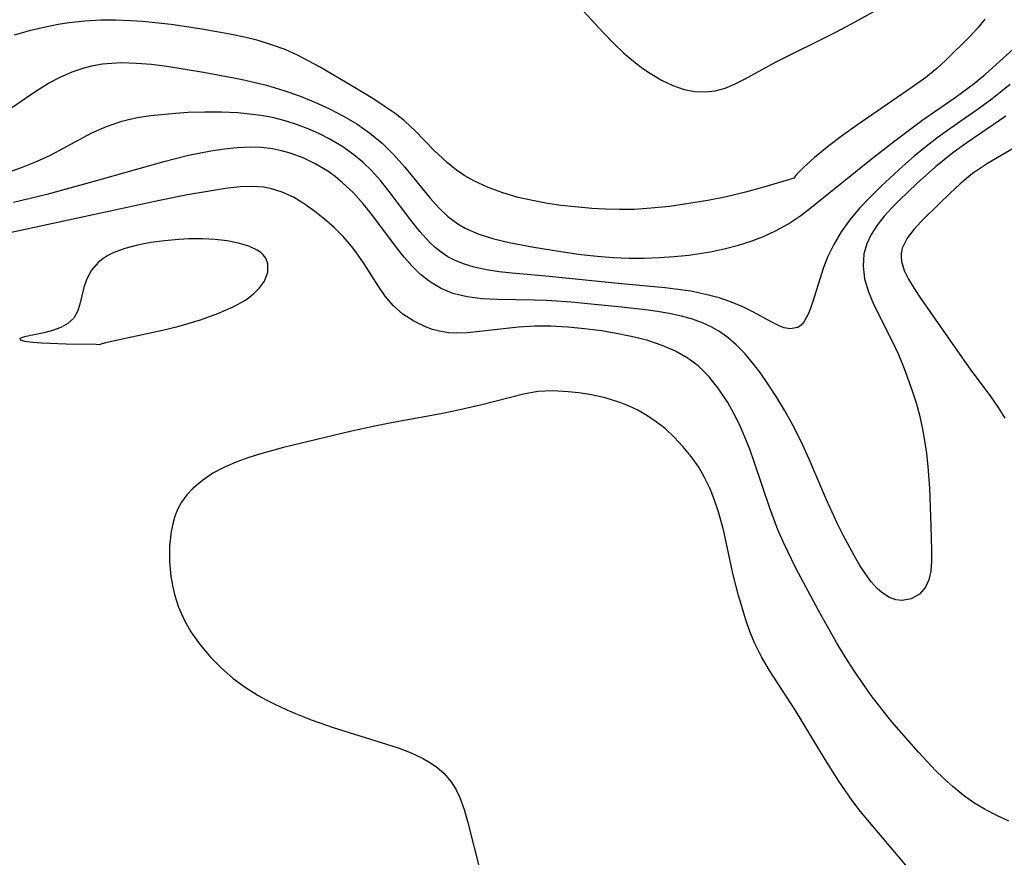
# Model space of a CAD drawing. Header units: metres. Extents: x 1073367 to 1082519, y 1569854 to 1574957.
# Tile 997 of 1056: x 1080009 to 1080123, y 1573254 to 1573350. Entities that reach past the tile are written whole.
import ezdxf

# ---------------------------------------------------------------- set-up
doc = ezdxf.new("R2010")
doc.units = ezdxf.units.M
doc.layers.add('CGG_CurvaNivelLidar_v1', color=253, linetype='Continuous', lineweight=30)

msp = doc.modelspace()

# ---------------------------------------------------------------- linework, layer by layer
at = {"layer": 'CGG_CurvaNivelLidar_v1'}
for p, q in [((1080072.732, 1573352.7624, 70.5), (1080076.4708, 1573348.6777, 70.5)), ((1080105.1412, 1573349.696, 70.5), (1080109.3016, 1573352.0067, 70.5)), ((1080012.3526, 1573349.351, 70.5), (1080010.446, 1573348.899, 70.5)), ((1080013.6079, 1573349.5863, 70.5), (1080012.3526, 1573349.351, 70.5)), ((1080014.8706, 1573349.7792, 70.5), (1080013.6079, 1573349.5863, 70.5)), ((1080016.7, 1573349.99, 70.5), (1080014.8706, 1573349.7792, 70.5)), ((1080018.5382, 1573350.1065, 70.5), (1080016.7, 1573349.99, 70.5)), ((1080020.2478, 1573350.1156, 70.5), (1080018.5382, 1573350.1065, 70.5)), ((1080021.9619, 1573350.0467, 70.5), (1080020.2478, 1573350.1156, 70.5)), ((1080023.3583, 1573349.9471, 70.5), (1080021.9619, 1573350.0467, 70.5)), ((1080026.6509, 1573349.592, 70.5), (1080023.3583, 1573349.9471, 70.5)), ((1080030.1839, 1573349.084, 70.5), (1080026.6509, 1573349.592, 70.5)), ((1080033.4389, 1573348.5085, 70.5), (1080030.1839, 1573349.084, 70.5)), ((1080103.3203, 1573348.7279, 70.5), (1080105.1412, 1573349.696, 70.5)), ((1080119.702, 1573349.2255, 70.5), (1080118.8191, 1573348.2526, 70.5)), ((1080120.5131, 1573350.207, 70.5), (1080119.702, 1573349.2255, 70.5)), ((1080010.446, 1573348.899, 70.5), (1080008.5608, 1573348.3561, 70.5)), ((1080035.1062, 1573348.1494, 70.5), (1080033.4389, 1573348.5085, 70.5)), ((1080036.6888, 1573347.7487, 70.5), (1080035.1062, 1573348.1494, 70.5)), ((1080076.4708, 1573348.6777, 70.5), (1080077.6592, 1573347.4649, 70.5)), ((1080096.4337, 1573345.3059, 70.5), (1080103.3203, 1573348.7279, 70.5)), ((1080118.8191, 1573348.2526, 70.5), (1080115.9548, 1573345.4466, 70.5)), ((1080038.2418, 1573347.2781, 70.5), (1080036.6888, 1573347.7487, 70.5)), ((1080039.8004, 1573346.7039, 70.5), (1080038.2418, 1573347.2781, 70.5)), ((1080077.6592, 1573347.4649, 70.5), (1080078.8829, 1573346.3089, 70.5)), ((1080120.6146, 1573343.9081, 71), (1080124.5382, 1573347.4539, 71)), ((1080041.3116, 1573346.0334, 70.5), (1080039.8004, 1573346.7039, 70.5)), ((1080042.5513, 1573345.3918, 70.5), (1080041.3116, 1573346.0334, 70.5)), ((1080078.8829, 1573346.3089, 70.5), (1080080.2287, 1573345.1683, 70.5)), ((1080015.2208, 1573344.1275, 71), (1080016.6353, 1573344.6062, 71)), ((1080016.6353, 1573344.6062, 71), (1080017.6703, 1573344.8638, 71)), ((1080017.6703, 1573344.8638, 71), (1080018.7215, 1573345.0475, 71)), ((1080018.7215, 1573345.0475, 71), (1080019.8244, 1573345.1599, 71)), ((1080019.8244, 1573345.1599, 71), (1080020.939, 1573345.2026, 71)), ((1080020.939, 1573345.2026, 71), (1080022.6571, 1573345.158, 71)), ((1080022.6571, 1573345.158, 71), (1080024.3917, 1573345.013, 71)), ((1080024.3917, 1573345.013, 71), (1080026.1386, 1573344.798, 71)), ((1080026.1386, 1573344.798, 71), (1080030.3814, 1573344.1212, 71)), ((1080043.7668, 1573344.7052, 70.5), (1080042.5513, 1573345.3918, 70.5)), ((1080047.4305, 1573342.5669, 70.5), (1080043.7668, 1573344.7052, 70.5)), ((1080080.2287, 1573345.1683, 70.5), (1080081.0732, 1573344.5304, 70.5)), ((1080092.86, 1573343.3445, 70.5), (1080096.4337, 1573345.3059, 70.5)), ((1080115.9548, 1573345.4466, 70.5), (1080114.9666, 1573344.5209, 70.5)), ((1080012.5027, 1573342.8212, 71), (1080013.8428, 1573343.5273, 71)), ((1080013.8428, 1573343.5273, 71), (1080015.2208, 1573344.1275, 71)), ((1080030.3814, 1573344.1212, 71), (1080034.7008, 1573343.2912, 71)), ((1080081.0732, 1573344.5304, 70.5), (1080081.9348, 1573343.9416, 70.5)), ((1080081.9348, 1573343.9416, 70.5), (1080083.2143, 1573343.1837, 70.5)), ((1080113.6888, 1573343.4876, 70.5), (1080112.1406, 1573342.3723, 70.5)), ((1080114.9666, 1573344.5209, 70.5), (1080113.6888, 1573343.4876, 70.5)), ((1080119.2821, 1573342.8083, 71), (1080120.6146, 1573343.9081, 71)), ((1080011.4713, 1573342.1981, 71), (1080012.5027, 1573342.8212, 71)), ((1080034.7008, 1573343.2912, 71), (1080037.6415, 1573342.5965, 71)), ((1080037.6415, 1573342.5965, 71), (1080039.6663, 1573341.9994, 71)), ((1080049.9059, 1573341.0647, 70.5), (1080047.4305, 1573342.5669, 70.5)), ((1080083.2143, 1573343.1837, 70.5), (1080084.5194, 1573342.5634, 70.5)), ((1080084.5194, 1573342.5634, 70.5), (1080085.8457, 1573342.1116, 70.5)), ((1080089.4173, 1573341.9577, 70.5), (1080090.5744, 1573342.27, 70.5)), ((1080090.5744, 1573342.27, 70.5), (1080091.7193, 1573342.7524, 70.5)), ((1080091.7193, 1573342.7524, 70.5), (1080092.86, 1573343.3445, 70.5)), ((1080112.1406, 1573342.3723, 70.5), (1080105.8307, 1573338.0277, 70.5)), ((1080117.0996, 1573341.1854, 71), (1080119.2821, 1573342.8083, 71)), ((1080123.4447, 1573342.6956, 71.5), (1080122.3069, 1573341.7807, 71.5)), ((1080005.9136, 1573338.383, 71), (1080010.4565, 1573341.5322, 71)), ((1080010.4565, 1573341.5322, 71), (1080011.4713, 1573342.1981, 71)), ((1080039.6663, 1573341.9994, 71), (1080041.4557, 1573341.3685, 71)), ((1080041.4557, 1573341.3685, 71), (1080043.2097, 1573340.6589, 71)), ((1080085.8457, 1573342.1116, 70.5), (1080087.0385, 1573341.88, 70.5)), ((1080087.0385, 1573341.88, 70.5), (1080088.2314, 1573341.8246, 70.5)), ((1080088.2314, 1573341.8246, 70.5), (1080089.4173, 1573341.9577, 70.5)), ((1080113.258, 1573338.5169, 71), (1080117.0996, 1573341.1854, 71)), ((1080122.3069, 1573341.7807, 71.5), (1080121.1484, 1573340.8916, 71.5)), ((1080043.2097, 1573340.6589, 71), (1080044.9219, 1573339.8729, 71)), ((1080051.3517, 1573340.1238, 70.5), (1080049.9059, 1573341.0647, 70.5)), ((1080052.4904, 1573339.3263, 70.5), (1080051.3517, 1573340.1238, 70.5)), ((1080121.1484, 1573340.8916, 71.5), (1080119.7711, 1573339.8929, 71.5)), ((1080024.3018, 1573339.0627, 71.5), (1080022.7352, 1573338.8237, 71.5)), ((1080027.1662, 1573339.3495, 71.5), (1080024.3018, 1573339.0627, 71.5)), ((1080028.6182, 1573339.4398, 71.5), (1080027.1662, 1573339.3495, 71.5)), ((1080030.5307, 1573339.5044, 71.5), (1080028.6182, 1573339.4398, 71.5)), ((1080032.4466, 1573339.4956, 71.5), (1080030.5307, 1573339.5044, 71.5)), ((1080034.3609, 1573339.3985, 71.5), (1080032.4466, 1573339.4956, 71.5)), ((1080035.7056, 1573339.2771, 71.5), (1080034.3609, 1573339.3985, 71.5)), ((1080037.0391, 1573339.1026, 71.5), (1080035.7056, 1573339.2771, 71.5)), ((1080038.3569, 1573338.8605, 71.5), (1080037.0391, 1573339.1026, 71.5)), ((1080044.9219, 1573339.8729, 71), (1080046.5185, 1573339.0417, 71)), ((1080046.5185, 1573339.0417, 71), (1080048.0554, 1573338.1278, 71)), ((1080053.5681, 1573338.4761, 70.5), (1080052.4904, 1573339.3263, 70.5)), ((1080119.7711, 1573339.8929, 71.5), (1080116.1915, 1573337.3834, 71.5)), ((1080122.9456, 1573339.0392, 72), (1080118.4234, 1573335.9507, 72)), ((1080019.1521, 1573337.8147, 71.5), (1080017.4773, 1573337.0542, 71.5)), ((1080020.9139, 1573338.4054, 71.5), (1080019.1521, 1573337.8147, 71.5)), ((1080022.7352, 1573338.8237, 71.5), (1080020.9139, 1573338.4054, 71.5)), ((1080039.8109, 1573338.4941, 71.5), (1080038.3569, 1573338.8605, 71.5)), ((1080041.2368, 1573338.0355, 71.5), (1080039.8109, 1573338.4941, 71.5)), ((1080042.6316, 1573337.4946, 71.5), (1080041.2368, 1573338.0355, 71.5)), ((1080048.0554, 1573338.1278, 71), (1080049.5681, 1573337.0807, 71)), ((1080054.8023, 1573337.3239, 70.5), (1080053.5681, 1573338.4761, 70.5)), ((1080105.8307, 1573338.0277, 70.5), (1080104.0918, 1573336.7968, 70.5)), ((1080110.1317, 1573336.1958, 71), (1080113.258, 1573338.5169, 71)), ((1080017.4773, 1573337.0542, 71.5), (1080012.7142, 1573334.4967, 71.5)), ((1080043.7796, 1573336.9788, 71.5), (1080042.6316, 1573337.4946, 71.5)), ((1080044.8983, 1573336.4099, 71.5), (1080043.7796, 1573336.9788, 71.5)), ((1080049.5681, 1573337.0807, 71), (1080050.9813, 1573335.9192, 71)), ((1080056.9825, 1573335.0806, 70.5), (1080054.8023, 1573337.3239, 70.5)), ((1080104.0918, 1573336.7968, 70.5), (1080102.496, 1573335.5948, 70.5)), ((1080115.1151, 1573336.5947, 71.5), (1080113.7234, 1573335.5151, 71.5)), ((1080116.1915, 1573337.3834, 71.5), (1080115.1151, 1573336.5947, 71.5)), ((1080046.3604, 1573335.5514, 71.5), (1080044.8983, 1573336.4099, 71.5)), ((1080047.743, 1573334.5843, 71.5), (1080046.3604, 1573335.5514, 71.5)), ((1080050.9813, 1573335.9192, 71), (1080052.3358, 1573334.5794, 71)), ((1080102.496, 1573335.5948, 70.5), (1080100.8645, 1573334.2445, 70.5)), ((1080107.5911, 1573334.2244, 71), (1080110.1317, 1573336.1958, 71)), ((1080113.7234, 1573335.5151, 71.5), (1080112.365, 1573334.396, 71.5)), ((1080118.4234, 1573335.9507, 72), (1080116.8295, 1573334.8022, 72)), ((1080125.6314, 1573336.4018, 72.5), (1080120.8065, 1573333.5548, 72.5)), ((1080012.7142, 1573334.4967, 71.5), (1080011.0676, 1573333.7397, 71.5)), ((1080028.6503, 1573334.4814, 72), (1080025.6634, 1573333.7239, 72)), ((1080031.2377, 1573334.9977, 72), (1080028.6503, 1573334.4814, 72)), ((1080032.7626, 1573335.2314, 72), (1080031.2377, 1573334.9977, 72)), ((1080034.2804, 1573335.3901, 72), (1080032.7626, 1573335.2314, 72)), ((1080035.7873, 1573335.4501, 72), (1080034.2804, 1573335.3901, 72)), ((1080037.0801, 1573335.4021, 72), (1080035.7873, 1573335.4501, 72)), ((1080038.3553, 1573335.249, 72), (1080037.0801, 1573335.4021, 72)), ((1080039.3707, 1573335.042, 72), (1080038.3553, 1573335.249, 72)), ((1080040.3688, 1573334.7647, 72), (1080039.3707, 1573335.042, 72)), ((1080041.8828, 1573334.2065, 72), (1080040.3688, 1573334.7647, 72)), ((1080048.7616, 1573333.7372, 71.5), (1080047.743, 1573334.5843, 71.5)), ((1080052.3358, 1573334.5794, 71), (1080053.5962, 1573333.1497, 71)), ((1080058.5271, 1573333.6289, 70.5), (1080056.9825, 1573335.0806, 70.5)), ((1080112.365, 1573334.396, 71.5), (1080111.0392, 1573333.244, 71.5)), ((1080116.8295, 1573334.8022, 72), (1080114.8187, 1573333.192, 72)), ((1080011.0676, 1573333.7397, 71.5), (1080009.3709, 1573333.0666, 71.5)), ((1080025.6634, 1573333.7239, 72), (1080017.1911, 1573331.3306, 72)), ((1080043.341, 1573333.5052, 72), (1080041.8828, 1573334.2065, 72)), ((1080044.7308, 1573332.6654, 72), (1080043.341, 1573333.5052, 72)), ((1080049.7525, 1573332.7684, 71.5), (1080048.7616, 1573333.7372, 71.5)), ((1080059.5655, 1573332.8031, 70.5), (1080058.5271, 1573333.6289, 70.5)), ((1080100.8645, 1573334.2445, 70.5), (1080099.6026, 1573333.0983, 70.5)), ((1080100.7082, 1573328.6691, 71), (1080107.5911, 1573334.2244, 71)), ((1080111.0392, 1573333.244, 71.5), (1080108.5389, 1573330.941, 71.5)), ((1080114.8187, 1573333.192, 72), (1080112.6491, 1573331.2408, 72)), ((1080120.8065, 1573333.5548, 72.5), (1080119.096, 1573332.3926, 72.5)), ((1080009.3709, 1573333.0666, 71.5), (1080008.2746, 1573332.6812, 71.5)), ((1080045.5793, 1573332.0539, 72), (1080044.7308, 1573332.6654, 72)), ((1080046.3945, 1573331.3914, 72), (1080045.5793, 1573332.0539, 72)), ((1080050.8018, 1573331.5861, 71.5), (1080049.7525, 1573332.7684, 71.5)), ((1080053.5962, 1573333.1497, 71), (1080056.5481, 1573329.5515, 71)), ((1080060.5394, 1573332.1578, 70.5), (1080059.5655, 1573332.8031, 70.5)), ((1080061.5659, 1573331.581, 70.5), (1080060.5394, 1573332.1578, 70.5)), ((1080098.781, 1573332.2774, 70.5), (1080098.5382, 1573331.9929, 70.5)), ((1080099.6026, 1573333.0983, 70.5), (1080098.781, 1573332.2774, 70.5)), ((1080119.096, 1573332.3926, 72.5), (1080117.6517, 1573331.2176, 72.5)), ((1080017.1911, 1573331.3306, 72), (1080012.2988, 1573329.9938, 72)), ((1080036.0071, 1573330.9239, 72.5), (1080034.6195, 1573330.8695, 72.5)), ((1080037.3576, 1573330.8338, 72.5), (1080036.0071, 1573330.9239, 72.5)), ((1080047.694, 1573330.1707, 72), (1080046.3945, 1573331.3914, 72)), ((1080051.7938, 1573330.347, 71.5), (1080050.8018, 1573331.5861, 71.5)), ((1080063.2069, 1573330.8137, 70.5), (1080061.5659, 1573331.581, 70.5)), ((1080098.5, 1573331.8759, 70.5), (1080094.87, 1573330.777, 70.5)), ((1080098.5382, 1573331.9929, 70.5), (1080098.5, 1573331.8759, 70.5)), ((1080108.5389, 1573330.941, 71.5), (1080107.2665, 1573329.6893, 71.5)), ((1080112.6491, 1573331.2408, 72), (1080110.6532, 1573329.3328, 72)), ((1080117.6517, 1573331.2176, 72.5), (1080116.4518, 1573330.1163, 72.5)), ((1080012.2988, 1573329.9938, 72), (1080008.4735, 1573329.0527, 72)), ((1080028.5337, 1573329.9337, 72.5), (1080025.3268, 1573329.2879, 72.5)), ((1080031.7514, 1573330.4992, 72.5), (1080028.5337, 1573329.9337, 72.5)), ((1080033.2, 1573330.715, 72.5), (1080031.7514, 1573330.4992, 72.5)), ((1080034.6195, 1573330.8695, 72.5), (1080033.2, 1573330.715, 72.5)), ((1080038.1131, 1573330.6977, 72.5), (1080037.3576, 1573330.8338, 72.5)), ((1080039.4543, 1573330.2739, 72.5), (1080038.1131, 1573330.6977, 72.5)), ((1080040.7478, 1573329.6624, 72.5), (1080039.4543, 1573330.2739, 72.5)), ((1080048.8502, 1573328.8835, 72), (1080047.694, 1573330.1707, 72)), ((1080054.297, 1573327.0186, 71.5), (1080051.7938, 1573330.347, 71.5)), ((1080064.9285, 1573330.1706, 70.5), (1080063.2069, 1573330.8137, 70.5)), ((1080066.6939, 1573329.6549, 70.5), (1080064.9285, 1573330.1706, 70.5)), ((1080092.9062, 1573330.2554, 70.5), (1080090.6943, 1573329.7354, 70.5)), ((1080094.87, 1573330.777, 70.5), (1080092.9062, 1573330.2554, 70.5)), ((1080116.4518, 1573330.1163, 72.5), (1080115.3101, 1573329.0011, 72.5)), ((1080025.3268, 1573329.2879, 72.5), (1080004.9633, 1573324.8982, 72.5)), ((1080042.0011, 1573328.9072, 72.5), (1080040.7478, 1573329.6624, 72.5)), ((1080043.2192, 1573328.044, 72.5), (1080042.0011, 1573328.9072, 72.5)), ((1080049.9356, 1573327.5218, 72), (1080048.8502, 1573328.8835, 72)), ((1080056.5481, 1573329.5515, 71), (1080057.5386, 1573328.46, 71)), ((1080068.5083, 1573329.2415, 70.5), (1080066.6939, 1573329.6549, 70.5)), ((1080070.0575, 1573328.9628, 70.5), (1080068.5083, 1573329.2415, 70.5)), ((1080071.6259, 1573328.7356, 70.5), (1080070.0575, 1573328.9628, 70.5)), ((1080073.2085, 1573328.553, 70.5), (1080071.6259, 1573328.7356, 70.5)), ((1080086.3847, 1573328.9354, 70.5), (1080084.1289, 1573328.6216, 70.5)), ((1080088.5691, 1573329.3072, 70.5), (1080086.3847, 1573328.9354, 70.5)), ((1080090.6943, 1573329.7354, 70.5), (1080088.5691, 1573329.3072, 70.5)), ((1080099.2798, 1573327.5728, 71), (1080100.7082, 1573328.6691, 71)), ((1080107.2665, 1573329.6893, 71.5), (1080106.0583, 1573328.4009, 71.5)), ((1080110.6532, 1573329.3328, 72), (1080109.739, 1573328.4091, 72)), ((1080115.3101, 1573329.0011, 72.5), (1080113.2101, 1573326.9098, 72.5)), ((1080044.3348, 1573327.155, 72.5), (1080043.2192, 1573328.044, 72.5)), ((1080052.6542, 1573323.8553, 72), (1080049.9356, 1573327.5218, 72)), ((1080057.5386, 1573328.46, 71), (1080058.5841, 1573327.4638, 71)), ((1080075.1738, 1573328.3815, 70.5), (1080073.2085, 1573328.553, 70.5)), ((1080076.7724, 1573328.2875, 70.5), (1080075.1738, 1573328.3815, 70.5)), ((1080078.3758, 1573328.2428, 70.5), (1080076.7724, 1573328.2875, 70.5)), ((1080080.1, 1573328.2704, 70.5), (1080078.3758, 1573328.2428, 70.5)), ((1080082.0377, 1573328.4001, 70.5), (1080080.1, 1573328.2704, 70.5)), ((1080084.1289, 1573328.6216, 70.5), (1080082.0377, 1573328.4001, 70.5)), ((1080097.7968, 1573326.5763, 71), (1080099.2798, 1573327.5728, 71)), ((1080106.0583, 1573328.4009, 71.5), (1080104.9401, 1573327.0649, 71.5)), ((1080109.739, 1573328.4091, 72), (1080108.8869, 1573327.4706, 72)), ((1080045.4408, 1573326.1721, 72.5), (1080044.3348, 1573327.155, 72.5)), ((1080055.3501, 1573325.7091, 71.5), (1080054.297, 1573327.0186, 71.5)), ((1080058.5841, 1573327.4638, 71), (1080059.7125, 1573326.602, 71)), ((1080059.7125, 1573326.602, 71), (1080060.5676, 1573326.0974, 71)), ((1080096.3486, 1573325.7808, 71), (1080097.7968, 1573326.5763, 71)), ((1080104.9401, 1573327.0649, 71.5), (1080103.9396, 1573325.6733, 71.5)), ((1080108.0801, 1573326.4475, 72), (1080107.4015, 1573325.3857, 72)), ((1080108.8869, 1573327.4706, 72), (1080108.0801, 1573326.4475, 72)), ((1080113.2101, 1573326.9098, 72.5), (1080112.3003, 1573325.9363, 72.5)), ((1080046.4905, 1573325.1237, 72.5), (1080045.4408, 1573326.1721, 72.5)), ((1080056.457, 1573324.4992, 71.5), (1080055.3501, 1573325.7091, 71.5)), ((1080060.5676, 1573326.0974, 71), (1080062.1597, 1573325.4023, 71)), ((1080062.1597, 1573325.4023, 71), (1080063.8598, 1573324.8767, 71)), ((1080094.9684, 1573325.154, 71), (1080096.3486, 1573325.7808, 71)), ((1080103.9396, 1573325.6733, 71.5), (1080103.0729, 1573324.234, 71.5)), ((1080107.4015, 1573325.3857, 72), (1080106.8847, 1573324.2787, 72)), ((1080112.3003, 1573325.9363, 72.5), (1080111.551, 1573324.9591, 72.5)), ((1080022.7563, 1573324.151, 73), (1080021.2958, 1573323.765, 73)), ((1080024.3006, 1573324.444, 73), (1080022.7563, 1573324.151, 73)), ((1080025.8981, 1573324.6606, 73), (1080024.3006, 1573324.444, 73)), ((1080027.5226, 1573324.8087, 73), (1080025.8981, 1573324.6606, 73)), ((1080028.6845, 1573324.8713, 73), (1080027.5226, 1573324.8087, 73)), ((1080030.2652, 1573324.8824, 73), (1080028.6845, 1573324.8713, 73)), ((1080031.7168, 1573324.8005, 73), (1080030.2652, 1573324.8824, 73)), ((1080033.1113, 1573324.6306, 73), (1080031.7168, 1573324.8005, 73)), ((1080034.4176, 1573324.3726, 73), (1080033.1113, 1573324.6306, 73)), ((1080035.5957, 1573324.0185, 73), (1080034.4176, 1573324.3726, 73)), ((1080047.4678, 1573324.0099, 72.5), (1080046.4905, 1573325.1237, 72.5)), ((1080057.1041, 1573323.8911, 71.5), (1080056.457, 1573324.4992, 71.5)), ((1080063.8598, 1573324.8767, 71), (1080065.6378, 1573324.4615, 71)), ((1080065.6378, 1573324.4615, 71), (1080068.4995, 1573323.9238, 71)), ((1080090.5979, 1573323.7413, 71), (1080092.0857, 1573324.14, 71)), ((1080092.0857, 1573324.14, 71), (1080093.5446, 1573324.6098, 71)), ((1080093.5446, 1573324.6098, 71), (1080094.9684, 1573325.154, 71)), ((1080103.0729, 1573324.234, 71.5), (1080102.3607, 1573322.7582, 71.5)), ((1080106.8847, 1573324.2787, 72), (1080106.5605, 1573323.1281, 72)), ((1080111.551, 1573324.9591, 72.5), (1080110.9852, 1573323.7911, 72.5)), ((1080019.9571, 1573323.2597, 73), (1080019.3643, 1573322.9607, 73)), ((1080021.2958, 1573323.765, 73), (1080019.9571, 1573323.2597, 73)), ((1080036.5931, 1573323.5522, 73), (1080035.5957, 1573324.0185, 73)), ((1080036.9935, 1573323.2763, 73), (1080036.5931, 1573323.5522, 73)), ((1080037.278, 1573323.0141, 73), (1080036.9935, 1573323.2763, 73)), ((1080037.5732, 1573322.6259, 73), (1080037.278, 1573323.0141, 73)), ((1080047.9628, 1573323.3771, 72.5), (1080047.4678, 1573324.0099, 72.5)), ((1080048.9347, 1573321.9879, 72.5), (1080047.9628, 1573323.3771, 72.5)), ((1080053.5279, 1573322.7517, 72), (1080052.6542, 1573323.8553, 72)), ((1080057.7848, 1573323.3383, 71.5), (1080057.1041, 1573323.8911, 71.5)), ((1080058.5776, 1573322.8063, 71.5), (1080057.7848, 1573323.3383, 71.5)), ((1080068.4995, 1573323.9238, 71), (1080072.1133, 1573323.327, 71)), ((1080072.1133, 1573323.327, 71), (1080073.9487, 1573323.0765, 71)), ((1080073.9487, 1573323.0765, 71), (1080075.7963, 1573322.8732, 71)), ((1080084.6729, 1573322.8312, 71), (1080086.3819, 1573323.0045, 71)), ((1080086.3819, 1573323.0045, 71), (1080088.8699, 1573323.3742, 71)), ((1080088.8699, 1573323.3742, 71), (1080090.5979, 1573323.7413, 71)), ((1080106.5605, 1573323.1281, 72), (1080106.4571, 1573321.7062, 72)), ((1080110.8603, 1573323.1864, 72.5), (1080110.8436, 1573322.8186, 72.5)), ((1080110.9852, 1573323.7911, 72.5), (1080110.8603, 1573323.1864, 72.5)), ((1080018.2186, 1573322.1428, 73), (1080017.4646, 1573321.2511, 73)), ((1080018.7574, 1573322.5795, 73), (1080018.2186, 1573322.1428, 73)), ((1080019.3643, 1573322.9607, 73), (1080018.7574, 1573322.5795, 73)), ((1080037.8159, 1573322.0062, 73), (1080037.5732, 1573322.6259, 73)), ((1080037.8098, 1573321.0103, 73), (1080037.8159, 1573322.0062, 73)), ((1080050.5265, 1573319.4651, 72.5), (1080048.9347, 1573321.9879, 72.5)), ((1080054.4402, 1573321.7135, 72), (1080053.5279, 1573322.7517, 72)), ((1080059.4174, 1573322.3586, 71.5), (1080058.5776, 1573322.8063, 71.5)), ((1080060.4798, 1573321.9351, 71.5), (1080059.4174, 1573322.3586, 71.5)), ((1080061.5961, 1573321.6093, 71.5), (1080060.4798, 1573321.9351, 71.5)), ((1080075.7963, 1573322.8732, 71), (1080077.6518, 1573322.7265, 71)), ((1080077.6518, 1573322.7265, 71), (1080079.4982, 1573322.6519, 71)), ((1080079.4982, 1573322.6519, 71), (1080081.2271, 1573322.6525, 71)), ((1080081.2271, 1573322.6525, 71), (1080082.9533, 1573322.7139, 71)), ((1080082.9533, 1573322.7139, 71), (1080084.6729, 1573322.8312, 71)), ((1080102.3607, 1573322.7582, 71.5), (1080101.9109, 1573321.563, 71.5)), ((1080110.8436, 1573322.8186, 72.5), (1080110.9002, 1573322.2459, 72.5)), ((1080110.9002, 1573322.2459, 72.5), (1080111.2038, 1573321.2351, 72.5)), ((1080017.4646, 1573321.2511, 73), (1080016.9239, 1573320.2386, 73)), ((1080037.4148, 1573319.9864, 73), (1080037.8098, 1573321.0103, 73)), ((1080055.4121, 1573320.7689, 72), (1080054.4402, 1573321.7135, 72)), ((1080056.5683, 1573319.8711, 72), (1080055.4121, 1573320.7689, 72)), ((1080063.019, 1573321.3056, 71.5), (1080061.5961, 1573321.6093, 71.5)), ((1080064.4931, 1573321.0781, 71.5), (1080063.019, 1573321.3056, 71.5)), ((1080066.0057, 1573320.9048, 71.5), (1080064.4931, 1573321.0781, 71.5)), ((1080069.8779, 1573320.558, 71.5), (1080066.0057, 1573320.9048, 71.5)), ((1080101.9109, 1573321.563, 71.5), (1080100.6471, 1573317.5345, 71.5)), ((1080106.4571, 1573321.7062, 72), (1080106.6373, 1573320.2563, 72)), ((1080111.2038, 1573321.2351, 72.5), (1080111.7106, 1573320.2014, 72.5)), ((1080016.9239, 1573320.2386, 73), (1080016.5937, 1573319.268, 73)), ((1080036.8545, 1573319.2149, 73), (1080037.4148, 1573319.9864, 73)), ((1080057.8133, 1573319.1351, 72), (1080056.5683, 1573319.8711, 72)), ((1080078.5957, 1573319.685, 71.5), (1080069.8779, 1573320.558, 71.5)), ((1080083.6467, 1573319.2117, 71.5), (1080078.5957, 1573319.685, 71.5)), ((1080106.6373, 1573320.2563, 72), (1080107.0774, 1573318.7639, 72)), ((1080111.7106, 1573320.2014, 72.5), (1080112.3616, 1573319.1385, 72.5)), ((1080016.5937, 1573319.268, 73), (1080016.1226, 1573317.3417, 73)), ((1080035.217, 1573317.8069, 73), (1080036.1106, 1573318.486, 73)), ((1080036.1106, 1573318.486, 73), (1080036.8545, 1573319.2149, 73)), ((1080051.3465, 1573318.2751, 72.5), (1080050.5265, 1573319.4651, 72.5)), ((1080059.1403, 1573318.5797, 72), (1080057.8133, 1573319.1351, 72)), ((1080060.7956, 1573318.1716, 72), (1080059.1403, 1573318.5797, 72)), ((1080084.7792, 1573319.0802, 71.5), (1080083.6467, 1573319.2117, 71.5)), ((1080086.5799, 1573318.8147, 71.5), (1080084.7792, 1573319.0802, 71.5)), ((1080088.3321, 1573318.4611, 71.5), (1080086.5799, 1573318.8147, 71.5)), ((1080089.8483, 1573318.0511, 71.5), (1080088.3321, 1573318.4611, 71.5)), ((1080107.0774, 1573318.7639, 72), (1080107.7048, 1573317.2658, 72)), ((1080112.3616, 1573319.1385, 72.5), (1080113.1061, 1573318.0385, 72.5)), ((1080016.1226, 1573317.3417, 73), (1080015.8368, 1573316.4693, 73)), ((1080033.8249, 1573317.0131, 73), (1080035.217, 1573317.8069, 73)), ((1080052.2518, 1573317.1937, 72.5), (1080051.3465, 1573318.2751, 72.5)), ((1080062.5321, 1573317.9651, 72), (1080060.7956, 1573318.1716, 72)), ((1080064.2915, 1573317.8857, 72), (1080062.5321, 1573317.9651, 72)), ((1080068.5382, 1573317.8118, 72), (1080064.2915, 1573317.8857, 72)), ((1080069.9459, 1573317.7536, 72), (1080068.5382, 1573317.8118, 72)), ((1080072.7819, 1573317.5641, 72), (1080069.9459, 1573317.7536, 72)), ((1080078.5842, 1573317.0037, 72), (1080072.7819, 1573317.5641, 72)), ((1080091.2959, 1573317.5564, 71.5), (1080089.8483, 1573318.0511, 71.5)), ((1080092.6565, 1573316.9832, 71.5), (1080091.2959, 1573317.5564, 71.5)), ((1080100.6471, 1573317.5345, 71.5), (1080100.2067, 1573316.3315, 71.5)), ((1080113.1061, 1573318.0385, 72.5), (1080117.9099, 1573311.1218, 72.5)), ((1080015.8368, 1573316.4693, 73), (1080015.4165, 1573315.7199, 73)), ((1080030.0293, 1573315.5238, 73), (1080032.0553, 1573316.2428, 73)), ((1080032.0553, 1573316.2428, 73), (1080033.8249, 1573317.0131, 73)), ((1080053.3799, 1573316.1867, 72.5), (1080052.2518, 1573317.1937, 72.5)), ((1080054.6361, 1573315.3575, 72.5), (1080053.3799, 1573316.1867, 72.5)), ((1080081.6863, 1573316.6386, 72), (1080078.5842, 1573317.0037, 72)), ((1080082.989, 1573316.4433, 72), (1080081.6863, 1573316.6386, 72)), ((1080084.2712, 1573316.2113, 72), (1080082.989, 1573316.4433, 72)), ((1080085.527, 1573315.9329, 72), (1080084.2712, 1573316.2113, 72)), ((1080093.8287, 1573316.3918, 71.5), (1080092.6565, 1573316.9832, 71.5)), ((1080095.9249, 1573315.2376, 71.5), (1080093.8287, 1573316.3918, 71.5)), ((1080100.2067, 1573316.3315, 71.5), (1080099.6819, 1573315.3178, 71.5)), ((1080107.7048, 1573317.2658, 72), (1080109.8245, 1573313.0528, 72)), ((1080014.7559, 1573315.0989, 73), (1080013.9168, 1573314.6334, 73)), ((1080015.4165, 1573315.7199, 73), (1080014.7559, 1573315.0989, 73)), ((1080027.4348, 1573314.77, 73), (1080028.7446, 1573315.1295, 73)), ((1080028.7446, 1573315.1295, 73), (1080030.0293, 1573315.5238, 73)), ((1080055.9885, 1573314.7049, 72.5), (1080054.6361, 1573315.3575, 72.5)), ((1080086.7879, 1573315.5837, 72), (1080085.527, 1573315.9329, 72)), ((1080088.0027, 1573315.1511, 72), (1080086.7879, 1573315.5837, 72)), ((1080088.9403, 1573314.7264, 72), (1080088.0027, 1573315.1511, 72)), ((1080096.8568, 1573314.7915, 71.5), (1080095.9249, 1573315.2376, 71.5)), ((1080099.6819, 1573315.3178, 71.5), (1080099.3383, 1573314.9264, 71.5)), ((1080011.9584, 1573314.0161, 73), (1080009.7522, 1573313.5447, 73)), ((1080012.9636, 1573314.2836, 73), (1080011.9584, 1573314.0161, 73)), ((1080013.9168, 1573314.6334, 73), (1080012.9636, 1573314.2836, 73)), ((1080019.4124, 1573312.9807, 73), (1080025.6398, 1573314.3355, 73)), ((1080025.6398, 1573314.3355, 73), (1080027.4348, 1573314.77, 73)), ((1080056.7896, 1573314.4173, 72.5), (1080055.9885, 1573314.7049, 72.5)), ((1080057.6123, 1573314.1988, 72.5), (1080056.7896, 1573314.4173, 72.5)), ((1080058.6488, 1573314.0371, 72.5), (1080057.6123, 1573314.1988, 72.5)), ((1080059.6083, 1573313.9916, 72.5), (1080058.6488, 1573314.0371, 72.5)), ((1080060.7944, 1573314.036, 72.5), (1080059.6083, 1573313.9916, 72.5)), ((1080062.2263, 1573314.1662, 72.5), (1080060.7944, 1573314.036, 72.5)), ((1080066.7325, 1573314.6727, 72.5), (1080062.2263, 1573314.1662, 72.5)), ((1080068.6016, 1573314.7804, 72.5), (1080066.7325, 1573314.6727, 72.5)), ((1080070.4423, 1573314.7805, 72.5), (1080068.6016, 1573314.7804, 72.5)), ((1080072.3904, 1573314.6806, 72.5), (1080070.4423, 1573314.7805, 72.5)), ((1080074.3398, 1573314.4969, 72.5), (1080072.3904, 1573314.6806, 72.5)), ((1080076.2814, 1573314.2421, 72.5), (1080074.3398, 1573314.4969, 72.5)), ((1080078.2046, 1573313.9213, 72.5), (1080076.2814, 1573314.2421, 72.5)), ((1080080.2339, 1573313.4965, 72.5), (1080078.2046, 1573313.9213, 72.5)), ((1080089.834, 1573314.2258, 72), (1080088.9403, 1573314.7264, 72)), ((1080090.8739, 1573313.4957, 72), (1080089.834, 1573314.2258, 72)), ((1080097.3457, 1573314.613, 71.5), (1080096.8568, 1573314.7915, 71.5)), ((1080098.0652, 1573314.478, 71.5), (1080097.3457, 1573314.613, 71.5)), ((1080098.9353, 1573314.6494, 71.5), (1080098.0652, 1573314.478, 71.5)), ((1080099.3383, 1573314.9264, 71.5), (1080098.9353, 1573314.6494, 71.5)), ((1080009.7522, 1573313.5447, 73), (1080009.2109, 1573313.3564, 73)), ((1080009.2109, 1573313.3564, 73), (1080009.2281, 1573313.1989, 73)), ((1080009.2281, 1573313.1989, 73), (1080009.7563, 1573313.063, 73)), ((1080009.7563, 1573313.063, 73), (1080010.6891, 1573312.9419, 73)), ((1080010.6891, 1573312.9419, 73), (1080011.7189, 1573312.8581, 73)), ((1080011.7189, 1573312.8581, 73), (1080014.538, 1573312.7623, 73)), ((1080014.538, 1573312.7623, 73), (1080017.9957, 1573312.73, 73)), ((1080018.4979, 1573312.7152, 73), (1080018.6925, 1573312.7932, 73)), ((1080018.6925, 1573312.7932, 73), (1080019.4124, 1573312.9807, 73)), ((1080081.6356, 1573313.127, 72.5), (1080080.2339, 1573313.4965, 72.5)), ((1080083.2776, 1573312.5782, 72.5), (1080081.6356, 1573313.127, 72.5)), ((1080091.8431, 1573312.658, 72), (1080090.8739, 1573313.4957, 72)), ((1080109.8245, 1573313.0528, 72), (1080110.5319, 1573311.5095, 72)), ((1080017.9957, 1573312.73, 73), (1080018.5, 1573312.6843, 73)), ((1080018.5, 1573312.6843, 73), (1080018.4979, 1573312.7152, 73)), ((1080084.8397, 1573311.9019, 72.5), (1080083.2776, 1573312.5782, 72.5)), ((1080086.2964, 1573311.0746, 72.5), (1080084.8397, 1573311.9019, 72.5)), ((1080092.8124, 1573311.6591, 72), (1080091.8431, 1573312.658, 72)), ((1080093.7244, 1573310.5783, 72), (1080092.8124, 1573311.6591, 72)), ((1080087.4553, 1573310.2075, 72.5), (1080086.2964, 1573311.0746, 72.5)), ((1080094.5935, 1573309.435, 72), (1080093.7244, 1573310.5783, 72)), ((1080110.5319, 1573311.5095, 72), (1080111.1907, 1573309.9234, 72)), ((1080117.9099, 1573311.1218, 72.5), (1080118.8191, 1573309.8461, 72.5)), ((1080088.72, 1573308.9532, 72.5), (1080087.4553, 1573310.2075, 72.5)), ((1080095.5739, 1573308.0324, 72), (1080094.5935, 1573309.435, 72)), ((1080111.1907, 1573309.9234, 72), (1080112.1337, 1573307.3259, 72)), ((1080118.8191, 1573309.8461, 72.5), (1080121.2056, 1573306.6293, 72.5)), ((1080089.8405, 1573307.5325, 72.5), (1080088.72, 1573308.9532, 72.5)), ((1080068.9526, 1573307.2564, 73), (1080067.2933, 1573306.9596, 73)), ((1080070.6807, 1573307.3301, 73), (1080068.9526, 1573307.2564, 73)), ((1080072.4386, 1573307.2323, 73), (1080070.6807, 1573307.3301, 73)), ((1080073.6883, 1573307.1038, 73), (1080072.4386, 1573307.2323, 73)), ((1080074.9441, 1573306.9183, 73), (1080073.6883, 1573307.1038, 73)), ((1080090.848, 1573305.9895, 72.5), (1080089.8405, 1573307.5325, 72.5)), ((1080096.5143, 1573306.5792, 72), (1080095.5739, 1573308.0324, 72)), ((1080112.1337, 1573307.3259, 72), (1080112.5734, 1573305.9313, 72)), ((1080067.2933, 1573306.9596, 73), (1080062.4921, 1573305.7333, 73)), ((1080076.6992, 1573306.5318, 73), (1080074.9441, 1573306.9183, 73)), ((1080078.424, 1573305.9894, 73), (1080076.6992, 1573306.5318, 73)), ((1080079.4242, 1573305.5884, 73), (1080078.424, 1573305.9894, 73)), ((1080091.5727, 1573304.7122, 72.5), (1080090.848, 1573305.9895, 72.5)), ((1080097.4134, 1573305.084, 72), (1080096.5143, 1573306.5792, 72)), ((1080112.5734, 1573305.9313, 72), (1080112.9641, 1573304.5209, 72)), ((1080121.2056, 1573306.6293, 72.5), (1080122.0336, 1573305.4259, 72.5)), ((1080059.2422, 1573304.9827, 73), (1080057.7539, 1573304.6788, 73)), ((1080062.4921, 1573305.7333, 73), (1080059.2422, 1573304.9827, 73)), ((1080080.3987, 1573305.1275, 73), (1080079.4242, 1573305.5884, 73)), ((1080081.5324, 1573304.4913, 73), (1080080.3987, 1573305.1275, 73)), ((1080098.4971, 1573303.1138, 72), (1080097.4134, 1573305.084, 72)), ((1080122.0336, 1573305.4259, 72.5), (1080122.7967, 1573304.192, 72.5)), ((1080057.7539, 1573304.6788, 73), (1080052.0615, 1573303.6406, 73)), ((1080082.6139, 1573303.7711, 73), (1080081.5324, 1573304.4913, 73)), ((1080083.6349, 1573302.9688, 73), (1080082.6139, 1573303.7711, 73)), ((1080092.2374, 1573303.3857, 72.5), (1080091.5727, 1573304.7122, 72.5)), ((1080112.9641, 1573304.5209, 72), (1080113.2939, 1573303.095, 72)), ((1080047.2921, 1573302.6212, 73), (1080039.5999, 1573300.7781, 73)), ((1080050.1599, 1573303.2602, 73), (1080047.2921, 1573302.6212, 73)), ((1080052.0615, 1573303.6406, 73), (1080050.1599, 1573303.2602, 73)), ((1080084.6924, 1573301.9829, 73), (1080083.6349, 1573302.9688, 73)), ((1080092.8442, 1573302.003, 72.5), (1080092.2374, 1573303.3857, 72.5)), ((1080099.5016, 1573301.0554, 72), (1080098.4971, 1573303.1138, 72)), ((1080113.2939, 1573303.095, 72), (1080113.5622, 1573301.6005, 72)), ((1080085.6794, 1573300.9215, 73), (1080084.6924, 1573301.9829, 73)), ((1080093.3992, 1573300.5853, 72.5), (1080092.8442, 1573302.003, 72.5)), ((1080113.5622, 1573301.6005, 72), (1080113.7674, 1573300.0951, 72)), ((1080039.5999, 1573300.7781, 73), (1080036.8475, 1573300.0331, 73)), ((1080086.6415, 1573299.7541, 73), (1080085.6794, 1573300.9215, 73)), ((1080093.9161, 1573299.1428, 72.5), (1080093.3992, 1573300.5853, 72.5)), ((1080100.2277, 1573299.44, 72), (1080099.5016, 1573301.0554, 72)), ((1080034.2147, 1573299.1336, 73), (1080032.7887, 1573298.5213, 73)), ((1080035.5122, 1573299.6057, 73), (1080034.2147, 1573299.1336, 73)), ((1080036.8475, 1573300.0331, 73), (1080035.5122, 1573299.6057, 73)), ((1080087.5131, 1573298.5146, 73), (1080086.6415, 1573299.7541, 73)), ((1080095.7183, 1573293.7737, 72.5), (1080093.9161, 1573299.1428, 72.5)), ((1080102.2304, 1573294.7513, 72), (1080100.2277, 1573299.44, 72)), ((1080113.7674, 1573300.0951, 72), (1080113.9249, 1573298.5846, 72)), ((1080032.7887, 1573298.5213, 73), (1080031.4745, 1573297.8155, 73)), ((1080088.1915, 1573297.3395, 73), (1080087.5131, 1573298.5146, 73)), ((1080113.9249, 1573298.5846, 72), (1080114.1079, 1573296.0982, 72)), ((1080030.2644, 1573297.0026, 73), (1080029.1812, 1573296.0825, 73)), ((1080031.4745, 1573297.8155, 73), (1080030.2644, 1573297.0026, 73)), ((1080088.784, 1573296.1054, 73), (1080088.1915, 1573297.3395, 73)), ((1080029.1812, 1573296.0825, 73), (1080028.4711, 1573295.3197, 73)), ((1080089.3003, 1573294.824, 73), (1080088.784, 1573296.1054, 73)), ((1080114.1079, 1573296.0982, 72), (1080114.2965, 1573291.7114, 72)), ((1080028.4711, 1573295.3197, 73), (1080027.8653, 1573294.4891, 73)), ((1080089.7494, 1573293.4997, 73), (1080089.3003, 1573294.824, 73)), ((1080103.5027, 1573291.989, 72), (1080102.2304, 1573294.7513, 72)), ((1080027.4306, 1573293.6991, 73), (1080027.0874, 1573292.8608, 73)), ((1080027.8653, 1573294.4891, 73), (1080027.4306, 1573293.6991, 73)), ((1080090.3564, 1573291.2844, 73), (1080089.7494, 1573293.4997, 73)), ((1080096.6465, 1573291.3062, 72.5), (1080095.7183, 1573293.7737, 72.5)), ((1080027.0874, 1573292.8608, 73), (1080026.8323, 1573291.9888, 73)), ((1080026.8323, 1573291.9888, 73), (1080026.6489, 1573291.0839, 73)), ((1080091.4725, 1573286.0947, 73), (1080090.3564, 1573291.2844, 73)), ((1080097.2818, 1573289.8287, 72.5), (1080096.6465, 1573291.3062, 72.5)), ((1080104.1738, 1573290.6612, 72), (1080103.5027, 1573291.989, 72)), ((1080114.2965, 1573291.7114, 72), (1080114.3602, 1573288.9629, 72)), ((1080026.6489, 1573291.0839, 73), (1080026.4642, 1573289.3932, 73)), ((1080105.4729, 1573288.2542, 72), (1080104.1738, 1573290.6612, 72)), ((1080026.4642, 1573289.3932, 73), (1080026.4507, 1573287.651, 73)), ((1080098.6831, 1573286.9292, 72.5), (1080097.2818, 1573289.8287, 72.5)), ((1080114.3602, 1573288.9629, 72), (1080114.3533, 1573287.6894, 72)), ((1080106.0988, 1573287.1897, 72), (1080105.4729, 1573288.2542, 72)), ((1080026.4507, 1573287.651, 73), (1080026.6105, 1573285.8888, 73)), ((1080101.3029, 1573281.995, 72.5), (1080098.6831, 1573286.9292, 72.5)), ((1080106.7437, 1573286.1962, 72), (1080106.0988, 1573287.1897, 72)), ((1080114.3533, 1573287.6894, 72), (1080114.2618, 1573286.5168, 72)), ((1080026.6105, 1573285.8888, 73), (1080026.7919, 1573284.8499, 73)), ((1080092.0768, 1573283.7306, 73), (1080091.4725, 1573286.0947, 73)), ((1080107.4071, 1573285.307, 72), (1080106.7437, 1573286.1962, 72)), ((1080114.0483, 1573285.536, 72), (1080113.6807, 1573284.6919, 72)), ((1080114.2618, 1573286.5168, 72), (1080114.0483, 1573285.536, 72)), ((1080026.7919, 1573284.8499, 73), (1080027.0393, 1573283.8197, 73)), ((1080108.1021, 1573284.5329, 72), (1080107.4071, 1573285.307, 72)), ((1080108.6391, 1573284.0509, 72), (1080108.1021, 1573284.5329, 72)), ((1080113.6807, 1573284.6919, 72), (1080112.956, 1573283.8517, 72)), ((1080027.0393, 1573283.8197, 73), (1080027.512, 1573282.3701, 73)), ((1080092.9237, 1573280.9233, 73), (1080092.0768, 1573283.7306, 73)), ((1080109.5061, 1573283.4911, 72), (1080108.6391, 1573284.0509, 72)), ((1080110.2322, 1573283.2274, 72), (1080109.5061, 1573283.4911, 72)), ((1080110.9612, 1573283.1363, 72), (1080110.2322, 1573283.2274, 72)), ((1080112.0213, 1573283.3213, 72), (1080110.9612, 1573283.1363, 72)), ((1080112.956, 1573283.8517, 72), (1080112.0213, 1573283.3213, 72)), ((1080027.512, 1573282.3701, 73), (1080028.1535, 1573280.9165, 73)), ((1080103.409, 1573278.2839, 72.5), (1080101.3029, 1573281.995, 72.5)), ((1080028.1535, 1573280.9165, 73), (1080028.9391, 1573279.5232, 73)), ((1080093.405, 1573279.5584, 73), (1080092.9237, 1573280.9233, 73)), ((1080028.9391, 1573279.5232, 73), (1080030.0071, 1573278.0035, 73)), ((1080093.9305, 1573278.2634, 73), (1080093.405, 1573279.5584, 73)), ((1080030.0071, 1573278.0035, 73), (1080031.2189, 1573276.5746, 73)), ((1080094.7427, 1573276.6388, 73), (1080093.9305, 1573278.2634, 73)), ((1080104.4055, 1573276.6512, 72.5), (1080103.409, 1573278.2839, 72.5)), ((1080031.2189, 1573276.5746, 73), (1080032.4639, 1573275.3196, 73)), ((1080095.6697, 1573275.0667, 73), (1080094.7427, 1573276.6388, 73)), ((1080105.4379, 1573275.0412, 72.5), (1080104.4055, 1573276.6512, 72.5)), ((1080032.4639, 1573275.3196, 73), (1080033.8063, 1573274.1565, 73)), ((1080033.8063, 1573274.1565, 73), (1080035.2029, 1573273.1251, 73)), ((1080098.6787, 1573270.4256, 73), (1080095.6697, 1573275.0667, 73)), ((1080107.4017, 1573272.1887, 72.5), (1080105.4379, 1573275.0412, 72.5)), ((1080035.2029, 1573273.1251, 73), (1080036.6779, 1573272.1927, 73)), ((1080036.6779, 1573272.1927, 73), (1080037.5982, 1573271.6792, 73)), ((1080108.7675, 1573270.3945, 72.5), (1080107.4017, 1573272.1887, 72.5)), ((1080037.5982, 1573271.6792, 73), (1080038.5395, 1573271.1976, 73)), ((1080038.5395, 1573271.1976, 73), (1080039.9797, 1573270.5281, 73)), ((1080039.9797, 1573270.5281, 73), (1080041.4488, 1573269.9103, 73)), ((1080041.4488, 1573269.9103, 73), (1080042.9385, 1573269.3358, 73)), ((1080102.0735, 1573264.7974, 73), (1080098.6787, 1573270.4256, 73)), ((1080109.7916, 1573269.1435, 72.5), (1080108.7675, 1573270.3945, 72.5)), ((1080042.9385, 1573269.3358, 73), (1080045.3343, 1573268.4986, 73)), ((1080045.3343, 1573268.4986, 73), (1080051.4954, 1573266.5752, 73)), ((1080112.8563, 1573265.6255, 72.5), (1080109.7916, 1573269.1435, 72.5)), ((1080051.4954, 1573266.5752, 73), (1080052.9443, 1573266.0817, 73)), ((1080052.9443, 1573266.0817, 73), (1080054.3346, 1573265.541, 73)), ((1080054.3346, 1573265.541, 73), (1080055.6455, 1573264.9298, 73)), ((1080114.8022, 1573263.5344, 72.5), (1080112.8563, 1573265.6255, 72.5)), ((1080055.6455, 1573264.9298, 73), (1080056.4779, 1573264.4605, 73)), ((1080056.4779, 1573264.4605, 73), (1080057.2523, 1573263.9357, 73)), ((1080057.2523, 1573263.9357, 73), (1080058.1041, 1573263.2034, 73)), ((1080103.6687, 1573262.2999, 73), (1080102.0735, 1573264.7974, 73)), ((1080058.1041, 1573263.2034, 73), (1080058.9436, 1573262.2138, 73)), ((1080115.8026, 1573262.5528, 72.5), (1080114.8022, 1573263.5344, 72.5)), ((1080058.9436, 1573262.2138, 73), (1080059.4818, 1573261.3493, 73)), ((1080105.2032, 1573260.074, 73), (1080103.6687, 1573262.2999, 73)), ((1080116.8369, 1573261.6207, 72.5), (1080115.8026, 1573262.5528, 72.5)), ((1080059.4818, 1573261.3493, 73), (1080059.9338, 1573260.4166, 73)), ((1080118.0163, 1573260.6691, 72.5), (1080116.8369, 1573261.6207, 72.5)), ((1080119.2464, 1573259.8059, 72.5), (1080118.0163, 1573260.6691, 72.5)), ((1080059.9338, 1573260.4166, 73), (1080060.4581, 1573259.0079, 73)), ((1080106.1801, 1573258.8015, 73), (1080105.2032, 1573260.074, 73)), ((1080120.5584, 1573259.0229, 72.5), (1080119.2464, 1573259.8059, 72.5)), ((1080060.4581, 1573259.0079, 73), (1080060.8927, 1573257.5194, 73)), ((1080108.2291, 1573256.3245, 73), (1080106.1801, 1573258.8015, 73)), ((1080121.9043, 1573258.3184, 72.5), (1080120.5584, 1573259.0229, 72.5)), ((1080123.2613, 1573257.6637, 72.5), (1080121.9043, 1573258.3184, 72.5)), ((1080060.8927, 1573257.5194, 73), (1080062.3165, 1573251.8945, 73)), ((1080111.9921, 1573251.8817, 73), (1080108.2291, 1573256.3245, 73))]:
    msp.add_line(p, q, dxfattribs=at)

doc.saveas('drawing.dxf')
